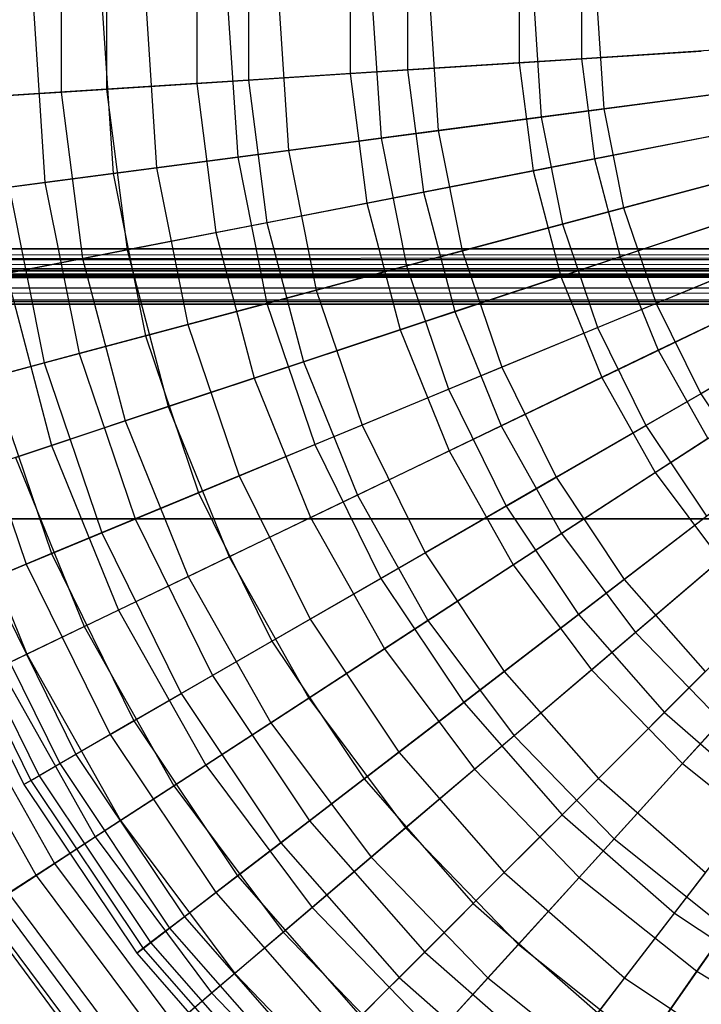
# Model space of a CAD drawing. Extents: x 0.2 to 40.1, y -6.7 to 6.7.
# Tile 259 of 516: x 22.3 to 23.3, y -4.8 to -3.4. Entities that reach past the tile are written whole.
import ezdxf

# ---------------------------------------------------------------- set-up
doc = ezdxf.new("R2010")
doc.units = 0
doc.header["$MEASUREMENT"] = 0
doc.layers.get('0').update_dxf_attribs({"color": 13, "linetype": 'CONTINUOUS'})

# ---------------------------------------------------------------- blocks, each defined once
blk = doc.blocks.new('SNOWBALL_XIV_PM3_STL')
at = {"color": 0}
for p, q in [((22.3697, -3.2866, 11.3442), (22.3697, -3.5258, 11.3442)), ((22.3697, -3.2866, 11.3442), (22.3697, -3.5258, 11.3442)), ((22.4341, -3.2908, 8.3683), (22.4341, -3.5217, 8.3683)), ((22.4341, -3.2908, 8.3683), (22.4341, -3.5217, 8.3683)), ((22.5627, -3.299, 11.5638), (22.5627, -3.5134, 11.5638)), ((22.5627, -3.299, 11.5638), (22.5627, -3.5134, 11.5638)), ((22.6364, -3.3038, 8.1573), (22.6364, -3.5087, 8.1573)), ((22.6364, -3.3038, 8.1573), (22.6364, -3.5087, 8.1573)), ((22.7812, -3.3131, 11.7578), (22.7812, -3.4994, 11.7578)), ((22.7812, -3.3131, 11.7578), (22.7812, -3.4994, 11.7578)), ((22.8631, -3.3183, 7.973), (22.8631, -3.4941, 7.973)), ((22.8631, -3.3183, 7.973), (22.8631, -3.4941, 7.973)), ((23.022, -3.3285, 11.9232), (23.022, -3.4839, 11.9232)), ((23.022, -3.3285, 11.9232), (23.022, -3.4839, 11.9232)), ((23.1108, -3.3342, 7.8182), (23.1108, -3.4782, 7.8182)), ((23.1108, -3.3342, 7.8182), (23.1108, -3.4782, 7.8182)), ((22.3304, -3.4062, 8.733), (22.3466, -3.6545, 8.733)), ((22.3304, -3.4062, 8.733), (22.3466, -3.6545, 8.733)), ((22.4282, -3.4062, 11.209), (22.4436, -3.6417, 11.209)), ((22.4282, -3.4062, 11.209), (22.4436, -3.6417, 11.209)), ((22.4908, -3.4062, 8.4912), (22.5057, -3.6335, 8.4912)), ((22.4908, -3.4062, 8.4912), (22.5057, -3.6335, 8.4912)), ((22.6072, -3.4062, 11.4374), (22.6211, -3.6183, 11.4374)), ((22.6072, -3.4062, 11.4374), (22.6211, -3.6183, 11.4374)), ((22.6801, -3.4062, 8.2712), (22.6933, -3.6088, 8.2712)), ((22.6801, -3.4062, 8.2712), (22.6933, -3.6088, 8.2712)), ((22.8132, -3.4062, 11.6417), (22.8254, -3.5914, 11.6417)), ((22.8132, -3.4062, 11.6417), (22.8254, -3.5914, 11.6417)), ((22.8953, -3.4062, 8.0766), (22.9067, -3.5807, 8.0766)), ((22.8953, -3.4062, 8.0766), (22.9067, -3.5807, 8.0766)), ((23.0432, -3.4062, 11.8188), (23.0533, -3.5614, 11.8188)), ((23.0432, -3.4062, 11.8188), (23.0533, -3.5614, 11.8188)), ((23.1332, -3.4062, 7.9103), (23.1426, -3.5497, 7.9103)), ((23.1332, -3.4062, 7.9103), (23.1426, -3.5497, 7.9103)), ((23.3758, -3.4612, 7.6952), (23.1108, -3.4782, 7.8182)), ((23.3758, -3.4612, 7.6952), (23.1108, -3.4782, 7.8182)), ((23.1108, -3.4782, 7.8182), (22.8631, -3.4941, 7.973)), ((23.1108, -3.4782, 7.8182), (22.8631, -3.4941, 7.973)), ((23.022, -3.4839, 11.9232), (23.2813, -3.4673, 12.0576)), ((23.022, -3.4839, 11.9232), (23.2813, -3.4673, 12.0576)), ((23.1108, -3.4782, 7.8182), (23.1292, -3.621, 7.8182)), ((23.1108, -3.4782, 7.8182), (23.1292, -3.621, 7.8182)), ((22.7812, -3.4994, 11.7578), (23.022, -3.4839, 11.9232)), ((22.7812, -3.4994, 11.7578), (23.022, -3.4839, 11.9232)), ((23.022, -3.4839, 11.9232), (23.0419, -3.638, 11.9232)), ((23.022, -3.4839, 11.9232), (23.0419, -3.638, 11.9232)), ((22.5627, -3.5134, 11.5638), (22.7812, -3.4994, 11.7578)), ((22.5627, -3.5134, 11.5638), (22.7812, -3.4994, 11.7578)), ((22.8631, -3.4941, 7.973), (22.6364, -3.5087, 8.1573)), ((22.8631, -3.4941, 7.973), (22.6364, -3.5087, 8.1573)), ((22.7812, -3.4994, 11.7578), (22.805, -3.6841, 11.7578)), ((22.7812, -3.4994, 11.7578), (22.805, -3.6841, 11.7578)), ((22.8631, -3.4941, 7.973), (22.8856, -3.6685, 7.973)), ((22.8631, -3.4941, 7.973), (22.8856, -3.6685, 7.973)), ((22.3697, -3.5258, 11.3442), (22.5627, -3.5134, 11.5638)), ((22.3697, -3.5258, 11.3442), (22.5627, -3.5134, 11.5638)), ((22.6364, -3.5087, 8.1573), (22.4341, -3.5217, 8.3683)), ((22.6364, -3.5087, 8.1573), (22.4341, -3.5217, 8.3683)), ((22.5627, -3.5134, 11.5638), (22.5901, -3.726, 11.5638)), ((22.5627, -3.5134, 11.5638), (22.5901, -3.726, 11.5638)), ((22.6364, -3.5087, 8.1573), (22.6626, -3.7119, 8.1573)), ((22.6364, -3.5087, 8.1573), (22.6626, -3.7119, 8.1573)), ((23.3971, -3.5162, 7.775), (23.1426, -3.5497, 7.9103)), ((23.3971, -3.5162, 7.775), (23.1426, -3.5497, 7.9103)), ((22.2054, -3.5363, 11.1024), (22.3697, -3.5258, 11.3442)), ((22.2054, -3.5363, 11.1024), (22.3697, -3.5258, 11.3442)), ((22.4341, -3.5217, 8.3683), (22.2595, -3.5329, 8.6028)), ((22.4341, -3.5217, 8.3683), (22.2595, -3.5329, 8.6028)), ((22.3697, -3.5258, 11.3442), (22.4003, -3.763, 11.3442)), ((22.3697, -3.5258, 11.3442), (22.4003, -3.763, 11.3442)), ((22.4341, -3.5217, 8.3683), (22.4637, -3.7506, 8.3683)), ((22.4341, -3.5217, 8.3683), (22.4637, -3.7506, 8.3683)), ((23.0533, -3.5614, 11.8188), (23.3014, -3.5288, 11.9658)), ((23.0533, -3.5614, 11.8188), (23.3014, -3.5288, 11.9658)), ((22.8254, -3.5914, 11.6417), (23.0533, -3.5614, 11.8188)), ((22.8254, -3.5914, 11.6417), (23.0533, -3.5614, 11.8188)), ((23.1426, -3.5497, 7.9103), (22.9067, -3.5807, 8.0766)), ((23.1426, -3.5497, 7.9103), (22.9067, -3.5807, 8.0766)), ((23.0533, -3.5614, 11.8188), (23.0837, -3.7139, 11.8188)), ((23.0533, -3.5614, 11.8188), (23.0837, -3.7139, 11.8188)), ((23.1426, -3.5497, 7.9103), (23.1706, -3.6907, 7.9103)), ((23.1426, -3.5497, 7.9103), (23.1706, -3.6907, 7.9103)), ((23.3898, -3.5703, 7.6952), (23.1292, -3.621, 7.8182)), ((23.3898, -3.5703, 7.6952), (23.1292, -3.621, 7.8182)), ((22.9067, -3.5807, 8.0766), (22.6933, -3.6088, 8.2712)), ((22.9067, -3.5807, 8.0766), (22.6933, -3.6088, 8.2712)), ((22.9067, -3.5807, 8.0766), (22.9409, -3.7522, 8.0766)), ((22.9067, -3.5807, 8.0766), (22.9409, -3.7522, 8.0766)), ((23.0419, -3.638, 11.9232), (23.2969, -3.5883, 12.0576)), ((23.0419, -3.638, 11.9232), (23.2969, -3.5883, 12.0576)), ((22.6211, -3.6183, 11.4374), (22.8254, -3.5914, 11.6417)), ((22.6211, -3.6183, 11.4374), (22.8254, -3.5914, 11.6417)), ((22.8254, -3.5914, 11.6417), (22.8616, -3.7735, 11.6417)), ((22.8254, -3.5914, 11.6417), (22.8616, -3.7735, 11.6417)), ((22.4436, -3.6417, 11.209), (22.6211, -3.6183, 11.4374)), ((22.4436, -3.6417, 11.209), (22.6211, -3.6183, 11.4374)), ((22.6933, -3.6088, 8.2712), (22.5057, -3.6335, 8.4912)), ((22.6933, -3.6088, 8.2712), (22.5057, -3.6335, 8.4912)), ((22.6211, -3.6183, 11.4374), (22.6625, -3.8268, 11.4374)), ((22.6211, -3.6183, 11.4374), (22.6625, -3.8268, 11.4374)), ((22.6933, -3.6088, 8.2712), (22.7329, -3.8079, 8.2712)), ((22.6933, -3.6088, 8.2712), (22.7329, -3.8079, 8.2712)), ((23.1292, -3.621, 7.8182), (22.8856, -3.6685, 7.973)), ((23.1292, -3.621, 7.8182), (22.8856, -3.6685, 7.973)), ((23.1292, -3.621, 7.8182), (23.1658, -3.7603, 7.8182)), ((23.1292, -3.621, 7.8182), (23.1658, -3.7603, 7.8182)), ((23.4186, -3.6242, 7.775), (23.1706, -3.6907, 7.9103)), ((23.4186, -3.6242, 7.775), (23.1706, -3.6907, 7.9103)), ((22.2958, -3.6611, 10.96), (22.4436, -3.6417, 11.209)), ((22.2958, -3.6611, 10.96), (22.4436, -3.6417, 11.209)), ((22.5057, -3.6335, 8.4912), (22.3466, -3.6545, 8.733)), ((22.5057, -3.6335, 8.4912), (22.3466, -3.6545, 8.733)), ((22.4436, -3.6417, 11.209), (22.4896, -3.8731, 11.209)), ((22.4436, -3.6417, 11.209), (22.4896, -3.8731, 11.209)), ((22.5057, -3.6335, 8.4912), (22.5501, -3.8569, 8.4912)), ((22.5057, -3.6335, 8.4912), (22.5501, -3.8569, 8.4912)), ((22.805, -3.6841, 11.7578), (23.0419, -3.638, 11.9232)), ((22.805, -3.6841, 11.7578), (23.0419, -3.638, 11.9232)), ((23.0419, -3.638, 11.9232), (23.0813, -3.7883, 11.9232)), ((23.0419, -3.638, 11.9232), (23.0813, -3.7883, 11.9232)), ((22.3466, -3.6545, 8.733), (22.2187, -3.6713, 8.993)), ((22.3466, -3.6545, 8.733), (22.2187, -3.6713, 8.993)), ((22.2958, -3.6611, 10.96), (22.3456, -3.9117, 10.96)), ((22.2958, -3.6611, 10.96), (22.3456, -3.9117, 10.96)), ((22.3466, -3.6545, 8.733), (22.3952, -3.8984, 8.733)), ((22.3466, -3.6545, 8.733), (22.3952, -3.8984, 8.733)), ((23.0837, -3.7139, 11.8188), (23.3254, -3.6492, 11.9658)), ((23.0837, -3.7139, 11.8188), (23.3254, -3.6492, 11.9658)), ((22.8856, -3.6685, 7.973), (22.6626, -3.7119, 8.1573)), ((22.8856, -3.6685, 7.973), (22.6626, -3.7119, 8.1573)), ((22.8856, -3.6685, 7.973), (22.9302, -3.8385, 7.973)), ((22.8856, -3.6685, 7.973), (22.9302, -3.8385, 7.973)), ((22.5901, -3.726, 11.5638), (22.805, -3.6841, 11.7578)), ((22.5901, -3.726, 11.5638), (22.805, -3.6841, 11.7578)), ((22.805, -3.6841, 11.7578), (22.8523, -3.8644, 11.7578)), ((22.805, -3.6841, 11.7578), (22.8523, -3.8644, 11.7578)), ((23.4177, -3.6766, 7.6952), (23.1658, -3.7603, 7.8182)), ((23.4177, -3.6766, 7.6952), (23.1658, -3.7603, 7.8182)), ((23.1706, -3.6907, 7.9103), (22.9409, -3.7522, 8.0766)), ((23.1706, -3.6907, 7.9103), (22.9409, -3.7522, 8.0766)), ((23.1706, -3.6907, 7.9103), (23.2168, -3.8268, 7.9103)), ((23.1706, -3.6907, 7.9103), (23.2168, -3.8268, 7.9103)), ((22.6626, -3.7119, 8.1573), (22.4637, -3.7506, 8.3683)), ((22.6626, -3.7119, 8.1573), (22.4637, -3.7506, 8.3683)), ((22.6626, -3.7119, 8.1573), (22.7146, -3.9101, 8.1573)), ((22.6626, -3.7119, 8.1573), (22.7146, -3.9101, 8.1573)), ((22.8616, -3.7735, 11.6417), (23.0837, -3.7139, 11.8188)), ((22.8616, -3.7735, 11.6417), (23.0837, -3.7139, 11.8188)), ((23.0813, -3.7883, 11.9232), (23.3279, -3.7064, 12.0576)), ((23.0813, -3.7883, 11.9232), (23.3279, -3.7064, 12.0576)), ((23.0837, -3.7139, 11.8188), (23.1337, -3.8612, 11.8188)), ((23.0837, -3.7139, 11.8188), (23.1337, -3.8612, 11.8188)), ((22.4003, -3.763, 11.3442), (22.5901, -3.726, 11.5638)), ((22.4003, -3.763, 11.3442), (22.5901, -3.726, 11.5638)), ((22.5901, -3.726, 11.5638), (22.6444, -3.9334, 11.5638)), ((22.5901, -3.726, 11.5638), (22.6444, -3.9334, 11.5638)), ((23.454, -3.7285, 7.775), (23.2168, -3.8268, 7.9103)), ((23.454, -3.7285, 7.775), (23.2168, -3.8268, 7.9103)), ((0.8788, -3.7801, 51.6919), (39.3922, -3.749, 51.6983)), ((0.8788, -3.7801, 51.6919), (39.3922, -3.749, 51.6983)), ((0.8883, -3.749, 51.6983), (39.3922, -3.749, 51.6983)), ((39.3922, -3.749, 51.6589), (0.8883, -3.749, 51.6589)), ((0.8883, -3.749, 51.6983), (39.3922, -3.749, 51.6983)), ((0.8883, -3.749, 51.6589), (39.4012, -3.7638, 51.656)), ((0.8883, -3.749, 51.6589), (39.4012, -3.7638, 51.656)), ((39.3922, -3.749, 51.6589), (0.8883, -3.749, 51.6589)), ((22.4637, -3.7506, 8.3683), (22.2919, -3.7841, 8.6028)), ((22.4637, -3.7506, 8.3683), (22.2919, -3.7841, 8.6028)), ((22.4637, -3.7506, 8.3683), (22.5222, -3.9739, 8.3683)), ((22.4637, -3.7506, 8.3683), (22.5222, -3.9739, 8.3683)), ((22.9409, -3.7522, 8.0766), (22.7329, -3.8079, 8.2712)), ((22.9409, -3.7522, 8.0766), (22.7329, -3.8079, 8.2712)), ((22.9409, -3.7522, 8.0766), (22.9971, -3.9178, 8.0766)), ((22.9409, -3.7522, 8.0766), (22.9971, -3.9178, 8.0766)), ((0.8788, -3.7646, 51.6557), (39.4012, -3.7638, 51.656)), ((0.8788, -3.7646, 51.6557), (39.4012, -3.7638, 51.656)), ((39.4105, -3.7769, 51.6474), (0.8788, -3.7646, 51.6557)), ((39.4105, -3.7769, 51.6474), (0.8788, -3.7646, 51.6557)), ((22.2387, -3.7944, 11.1024), (22.4003, -3.763, 11.3442)), ((22.2387, -3.7944, 11.1024), (22.4003, -3.763, 11.3442)), ((22.4003, -3.763, 11.3442), (22.461, -3.9943, 11.3442)), ((22.4003, -3.763, 11.3442), (22.461, -3.9943, 11.3442)), ((22.6625, -3.8268, 11.4374), (22.8616, -3.7735, 11.6417)), ((22.6625, -3.8268, 11.4374), (22.8616, -3.7735, 11.6417)), ((22.8616, -3.7735, 11.6417), (22.9212, -3.9492, 11.6417)), ((22.8616, -3.7735, 11.6417), (22.9212, -3.9492, 11.6417)), ((23.1658, -3.7603, 7.8182), (22.9302, -3.8385, 7.973)), ((23.1658, -3.7603, 7.8182), (22.9302, -3.8385, 7.973)), ((23.1337, -3.8612, 11.8188), (23.3648, -3.7655, 11.9658)), ((23.1337, -3.8612, 11.8188), (23.3648, -3.7655, 11.9658)), ((23.1658, -3.7603, 7.8182), (23.2198, -3.8937, 7.8182)), ((23.1658, -3.7603, 7.8182), (23.2198, -3.8937, 7.8182)), ((0.8607, -3.7855, 51.6344), (39.4105, -3.7769, 51.6474)), ((0.8607, -3.7855, 51.6344), (39.4105, -3.7769, 51.6474)), ((39.4193, -3.7852, 51.6351), (0.8607, -3.7855, 51.6344)), ((39.4193, -3.7852, 51.6351), (0.8607, -3.7855, 51.6344)), ((39.4206, -3.786, 51.6332), (0.8607, -3.7855, 51.6344)), ((39.4206, -3.786, 51.6332), (0.8607, -3.7855, 51.6344)), ((39.4288, -3.7884, 51.6196), (0.8607, -3.7855, 51.6344)), ((39.4288, -3.7884, 51.6196), (0.8607, -3.7855, 51.6344)), ((0.87, -3.7769, 51.6474), (39.4105, -3.7769, 51.6474)), ((0.87, -3.7769, 51.6474), (39.4105, -3.7769, 51.6474)), ((0.87, -3.8047, 51.6752), (39.4012, -3.7787, 51.6925)), ((0.87, -3.8047, 51.6752), (39.4012, -3.7787, 51.6925)), ((0.8788, -3.7801, 51.6919), (39.4012, -3.7787, 51.6925)), ((0.8788, -3.7801, 51.6919), (39.4012, -3.7787, 51.6925)), ((22.2919, -3.7841, 8.6028), (22.3561, -4.0291, 8.6028)), ((22.2919, -3.7841, 8.6028), (22.3561, -4.0291, 8.6028)), ((23.459, -3.7786, 7.6952), (23.2198, -3.8937, 7.8182)), ((23.459, -3.7786, 7.6952), (23.2198, -3.8937, 7.8182)), ((39.4288, -3.7884, 51.6196), (0.8517, -3.7884, 51.6196)), ((0.8517, -3.7884, 50.9109), (39.4288, -3.7884, 50.9109)), ((39.4288, -3.7884, 51.6196), (0.8517, -3.7884, 51.6196)), ((0.8517, -3.7884, 50.9109), (39.4288, -3.7884, 50.9109)), ((22.8523, -3.8644, 11.7578), (23.0813, -3.7883, 11.9232)), ((22.8523, -3.8644, 11.7578), (23.0813, -3.7883, 11.9232)), ((23.0813, -3.7883, 11.9232), (23.1396, -3.9324, 11.9232)), ((23.0813, -3.7883, 11.9232), (23.1396, -3.9324, 11.9232)), ((0.8607, -3.822, 51.6492), (39.4105, -3.8047, 51.6752)), ((0.8607, -3.822, 51.6492), (39.4105, -3.8047, 51.6752)), ((0.87, -3.8047, 51.6752), (39.4105, -3.8047, 51.6752)), ((0.87, -3.8047, 51.6752), (39.4105, -3.8047, 51.6752)), ((22.7329, -3.8079, 8.2712), (22.5501, -3.8569, 8.4912)), ((22.7329, -3.8079, 8.2712), (22.5501, -3.8569, 8.4912)), ((22.7329, -3.8079, 8.2712), (22.7982, -4.0002, 8.2712)), ((22.7329, -3.8079, 8.2712), (22.7982, -4.0002, 8.2712)), ((0.8517, -3.8278, 51.6196), (39.4193, -3.8214, 51.6507)), ((0.8517, -3.8278, 51.6196), (39.4193, -3.8214, 51.6507)), ((0.8517, -3.8278, 51.6196), (39.4288, -3.8278, 51.6196)), ((39.4288, -3.8278, 50.9109), (0.8517, -3.8278, 50.9109)), ((39.4288, -3.8278, 50.9109), (0.8517, -3.8278, 50.9109)), ((0.8517, -3.8278, 51.6196), (39.4288, -3.8278, 51.6196)), ((0.8607, -3.822, 51.6492), (39.4193, -3.8214, 51.6507)), ((0.8607, -3.822, 51.6492), (39.4193, -3.8214, 51.6507)), ((22.4896, -3.8731, 11.209), (22.6625, -3.8268, 11.4374)), ((22.4896, -3.8731, 11.209), (22.6625, -3.8268, 11.4374)), ((22.6625, -3.8268, 11.4374), (22.7308, -4.0281, 11.4374)), ((22.6625, -3.8268, 11.4374), (22.7308, -4.0281, 11.4374)), ((23.2168, -3.8268, 7.9103), (22.9971, -3.9178, 8.0766)), ((23.2168, -3.8268, 7.9103), (22.9971, -3.9178, 8.0766)), ((23.1396, -3.9324, 11.9232), (23.3737, -3.8196, 12.0576)), ((23.1396, -3.9324, 11.9232), (23.3737, -3.8196, 12.0576)), ((23.2168, -3.8268, 7.9103), (23.2804, -3.9557, 7.9103)), ((23.2168, -3.8268, 7.9103), (23.2804, -3.9557, 7.9103)), ((23.5027, -3.8274, 7.775), (23.2804, -3.9557, 7.9103)), ((23.5027, -3.8274, 7.775), (23.2804, -3.9557, 7.9103)), ((22.9302, -3.8385, 7.973), (22.7146, -3.9101, 8.1573)), ((22.9302, -3.8385, 7.973), (22.7146, -3.9101, 8.1573)), ((22.9302, -3.8385, 7.973), (22.9961, -4.0014, 7.973)), ((22.9302, -3.8385, 7.973), (22.9961, -4.0014, 7.973)), ((22.5501, -3.8569, 8.4912), (22.3952, -3.8984, 8.733)), ((22.5501, -3.8569, 8.4912), (22.3952, -3.8984, 8.733)), ((22.5501, -3.8569, 8.4912), (22.6233, -4.0726, 8.4912)), ((22.5501, -3.8569, 8.4912), (22.6233, -4.0726, 8.4912)), ((22.6444, -3.9334, 11.5638), (22.8523, -3.8644, 11.7578)), ((22.6444, -3.9334, 11.5638), (22.8523, -3.8644, 11.7578)), ((22.8523, -3.8644, 11.7578), (22.9222, -4.0371, 11.7578)), ((22.8523, -3.8644, 11.7578), (22.9222, -4.0371, 11.7578)), ((22.9212, -3.9492, 11.6417), (23.1337, -3.8612, 11.8188)), ((22.9212, -3.9492, 11.6417), (23.1337, -3.8612, 11.8188)), ((23.1337, -3.8612, 11.8188), (23.2024, -4.0007, 11.8188)), ((23.1337, -3.8612, 11.8188), (23.2024, -4.0007, 11.8188)), ((22.3456, -3.9117, 10.96), (22.4896, -3.8731, 11.209)), ((22.3456, -3.9117, 10.96), (22.4896, -3.8731, 11.209)), ((22.4896, -3.8731, 11.209), (22.5655, -4.0966, 11.209)), ((22.4896, -3.8731, 11.209), (22.5655, -4.0966, 11.209)), ((23.2024, -4.0007, 11.8188), (23.4191, -3.8756, 11.9658)), ((23.2024, -4.0007, 11.8188), (23.4191, -3.8756, 11.9658)), ((22.3952, -3.8984, 8.733), (22.2706, -3.9318, 8.993)), ((22.3952, -3.8984, 8.733), (22.2706, -3.9318, 8.993)), ((22.3952, -3.8984, 8.733), (22.4751, -4.134, 8.733)), ((22.3952, -3.8984, 8.733), (22.4751, -4.134, 8.733)), ((23.2198, -3.8937, 7.8182), (22.9961, -4.0014, 7.973)), ((23.2198, -3.8937, 7.8182), (22.9961, -4.0014, 7.973)), ((23.2198, -3.8937, 7.8182), (23.2905, -4.0192, 7.8182)), ((23.2198, -3.8937, 7.8182), (23.2905, -4.0192, 7.8182)), ((22.2327, -3.942, 10.6943), (22.3456, -3.9117, 10.96)), ((22.2327, -3.942, 10.6943), (22.3456, -3.9117, 10.96)), ((22.3456, -3.9117, 10.96), (22.4278, -4.1536, 10.96)), ((22.3456, -3.9117, 10.96), (22.4278, -4.1536, 10.96)), ((22.7146, -3.9101, 8.1573), (22.5222, -3.9739, 8.3683)), ((22.7146, -3.9101, 8.1573), (22.5222, -3.9739, 8.3683)), ((22.7146, -3.9101, 8.1573), (22.7915, -4.1, 8.1573)), ((22.7146, -3.9101, 8.1573), (22.7915, -4.1, 8.1573)), ((22.9971, -3.9178, 8.0766), (22.7982, -4.0002, 8.2712)), ((22.9971, -3.9178, 8.0766), (22.7982, -4.0002, 8.2712)), ((22.9971, -3.9178, 8.0766), (23.0744, -4.0746, 8.0766)), ((22.9971, -3.9178, 8.0766), (23.0744, -4.0746, 8.0766)), ((23.2158, -4.0678, 11.9232), (23.4336, -3.926, 12.0576)), ((23.2158, -4.0678, 11.9232), (23.4336, -3.926, 12.0576)), ((22.2706, -3.9318, 8.993), (22.356, -4.1834, 8.993)), ((22.2706, -3.9318, 8.993), (22.356, -4.1834, 8.993)), ((22.461, -3.9943, 11.3442), (22.6444, -3.9334, 11.5638)), ((22.461, -3.9943, 11.3442), (22.6444, -3.9334, 11.5638)), ((22.6444, -3.9334, 11.5638), (22.7249, -4.1321, 11.5638)), ((22.6444, -3.9334, 11.5638), (22.7249, -4.1321, 11.5638)), ((22.9222, -4.0371, 11.7578), (23.1396, -3.9324, 11.9232)), ((22.9222, -4.0371, 11.7578), (23.1396, -3.9324, 11.9232)), ((23.1396, -3.9324, 11.9232), (23.2158, -4.0678, 11.9232)), ((23.1396, -3.9324, 11.9232), (23.2158, -4.0678, 11.9232)), ((22.2327, -3.942, 10.6943), (22.3198, -4.1983, 10.6943)), ((22.2327, -3.942, 10.6943), (22.3198, -4.1983, 10.6943)), ((22.7308, -4.0281, 11.4374), (22.9212, -3.9492, 11.6417)), ((22.7308, -4.0281, 11.4374), (22.9212, -3.9492, 11.6417)), ((22.9212, -3.9492, 11.6417), (23.0033, -4.1157, 11.6417)), ((22.9212, -3.9492, 11.6417), (23.0033, -4.1157, 11.6417)), ((23.2804, -3.9557, 7.9103), (23.0744, -4.0746, 8.0766)), ((23.2804, -3.9557, 7.9103), (23.0744, -4.0746, 8.0766)), ((23.2804, -3.9557, 7.9103), (23.3603, -4.0752, 7.9103)), ((23.2804, -3.9557, 7.9103), (23.3603, -4.0752, 7.9103)), ((22.5222, -3.9739, 8.3683), (22.3561, -4.0291, 8.6028)), ((22.5222, -3.9739, 8.3683), (22.3561, -4.0291, 8.6028)), ((22.5222, -3.9739, 8.3683), (22.6089, -4.1879, 8.3683)), ((22.5222, -3.9739, 8.3683), (22.6089, -4.1879, 8.3683)), ((22.3047, -4.0462, 11.1024), (22.461, -3.9943, 11.3442)), ((22.3047, -4.0462, 11.1024), (22.461, -3.9943, 11.3442)), ((22.461, -3.9943, 11.3442), (22.5507, -4.2159, 11.3442)), ((22.461, -3.9943, 11.3442), (22.5507, -4.2159, 11.3442)), ((22.7982, -4.0002, 8.2712), (22.6233, -4.0726, 8.4912)), ((22.7982, -4.0002, 8.2712), (22.6233, -4.0726, 8.4912)), ((22.9961, -4.0014, 7.973), (22.7915, -4.1, 8.1573)), ((22.9961, -4.0014, 7.973), (22.7915, -4.1, 8.1573)), ((22.7982, -4.0002, 8.2712), (22.888, -4.1823, 8.2712)), ((22.7982, -4.0002, 8.2712), (22.888, -4.1823, 8.2712)), ((22.9961, -4.0014, 7.973), (23.0824, -4.1546, 7.973)), ((22.9961, -4.0014, 7.973), (23.0824, -4.1546, 7.973)), ((23.0033, -4.1157, 11.6417), (23.2024, -4.0007, 11.8188)), ((23.0033, -4.1157, 11.6417), (23.2024, -4.0007, 11.8188)), ((23.2024, -4.0007, 11.8188), (23.2889, -4.13, 11.8188)), ((23.2024, -4.0007, 11.8188), (23.2889, -4.13, 11.8188)), ((23.2905, -4.0192, 7.8182), (23.0824, -4.1546, 7.973)), ((23.2905, -4.0192, 7.8182), (23.0824, -4.1546, 7.973)), ((22.3561, -4.0291, 8.6028), (22.2188, -4.0747, 8.857)), ((22.3561, -4.0291, 8.6028), (22.2188, -4.0747, 8.857)), ((22.3561, -4.0291, 8.6028), (22.4512, -4.2639, 8.6028)), ((22.3561, -4.0291, 8.6028), (22.4512, -4.2639, 8.6028)), ((22.5655, -4.0966, 11.209), (22.7308, -4.0281, 11.4374)), ((22.5655, -4.0966, 11.209), (22.7308, -4.0281, 11.4374)), ((22.7249, -4.1321, 11.5638), (22.9222, -4.0371, 11.7578)), ((22.7249, -4.1321, 11.5638), (22.9222, -4.0371, 11.7578)), ((22.7308, -4.0281, 11.4374), (22.8249, -4.2187, 11.4374)), ((22.7308, -4.0281, 11.4374), (22.8249, -4.2187, 11.4374)), ((22.9222, -4.0371, 11.7578), (23.0136, -4.1994, 11.7578)), ((22.9222, -4.0371, 11.7578), (23.0136, -4.1994, 11.7578)), ((22.3047, -4.0462, 11.1024), (22.4023, -4.2874, 11.1024)), ((22.3047, -4.0462, 11.1024), (22.4023, -4.2874, 11.1024)), ((23.0136, -4.1994, 11.7578), (23.2158, -4.0678, 11.9232)), ((23.0136, -4.1994, 11.7578), (23.2158, -4.0678, 11.9232)), ((23.2158, -4.0678, 11.9232), (23.3088, -4.1923, 11.9232)), ((23.2158, -4.0678, 11.9232), (23.3088, -4.1923, 11.9232)), ((22.2188, -4.0747, 8.857), (22.3208, -4.3267, 8.857)), ((22.2188, -4.0747, 8.857), (22.3208, -4.3267, 8.857)), ((22.6233, -4.0726, 8.4912), (22.4751, -4.134, 8.733)), ((22.6233, -4.0726, 8.4912), (22.4751, -4.134, 8.733)), ((22.6233, -4.0726, 8.4912), (22.7241, -4.2769, 8.4912)), ((22.6233, -4.0726, 8.4912), (22.7241, -4.2769, 8.4912)), ((23.0744, -4.0746, 8.0766), (22.888, -4.1823, 8.2712)), ((23.0744, -4.0746, 8.0766), (22.888, -4.1823, 8.2712)), ((23.0744, -4.0746, 8.0766), (23.1716, -4.22, 8.0766)), ((23.0744, -4.0746, 8.0766), (23.1716, -4.22, 8.0766)), ((23.3603, -4.0752, 7.9103), (23.1716, -4.22, 8.0766)), ((23.3603, -4.0752, 7.9103), (23.1716, -4.22, 8.0766)), ((22.4278, -4.1536, 10.96), (22.5655, -4.0966, 11.209)), ((22.4278, -4.1536, 10.96), (22.5655, -4.0966, 11.209)), ((22.5655, -4.0966, 11.209), (22.6699, -4.3082, 11.209)), ((22.5655, -4.0966, 11.209), (22.6699, -4.3082, 11.209)), ((22.7915, -4.1, 8.1573), (22.6089, -4.1879, 8.3683)), ((22.7915, -4.1, 8.1573), (22.6089, -4.1879, 8.3683)), ((22.7915, -4.1, 8.1573), (22.892, -4.2785, 8.1573)), ((22.7915, -4.1, 8.1573), (22.892, -4.2785, 8.1573)), ((22.8249, -4.2187, 11.4374), (23.0033, -4.1157, 11.6417)), ((22.8249, -4.2187, 11.4374), (23.0033, -4.1157, 11.6417)), ((23.0033, -4.1157, 11.6417), (23.1064, -4.27, 11.6417)), ((23.0033, -4.1157, 11.6417), (23.1064, -4.27, 11.6417)), ((0.8489, -4.1339, 50.8714), (39.4316, -4.1339, 50.8714)), ((39.4316, -4.1339, 50.9108), (0.8489, -4.1339, 50.9108)), ((0.8489, -4.1339, 50.8714), (39.4316, -4.1339, 50.8714)), ((39.4316, -4.1339, 50.9108), (0.8489, -4.1339, 50.9108)), ((22.4751, -4.134, 8.733), (22.356, -4.1834, 8.993)), ((22.4751, -4.134, 8.733), (22.356, -4.1834, 8.993)), ((22.4751, -4.134, 8.733), (22.5852, -4.3571, 8.733)), ((22.4751, -4.134, 8.733), (22.5852, -4.3571, 8.733)), ((22.5507, -4.2159, 11.3442), (22.7249, -4.1321, 11.5638)), ((22.5507, -4.2159, 11.3442), (22.7249, -4.1321, 11.5638)), ((22.7249, -4.1321, 11.5638), (22.8301, -4.3188, 11.5638)), ((22.7249, -4.1321, 11.5638), (22.8301, -4.3188, 11.5638)), ((23.1064, -4.27, 11.6417), (23.2889, -4.13, 11.8188)), ((23.1064, -4.27, 11.6417), (23.2889, -4.13, 11.8188)), ((23.3766, -4.1346, 7.8182), (23.1876, -4.2955, 7.973)), ((23.3766, -4.1346, 7.8182), (23.1876, -4.2955, 7.973)), ((22.3198, -4.1983, 10.6943), (22.4278, -4.1536, 10.96)), ((22.3198, -4.1983, 10.6943), (22.4278, -4.1536, 10.96)), ((22.4278, -4.1536, 10.96), (22.5407, -4.3827, 10.96)), ((22.4278, -4.1536, 10.96), (22.5407, -4.3827, 10.96)), ((23.0824, -4.1546, 7.973), (22.892, -4.2785, 8.1573)), ((23.0824, -4.1546, 7.973), (22.892, -4.2785, 8.1573)), ((23.0824, -4.1546, 7.973), (23.1876, -4.2955, 7.973)), ((23.0824, -4.1546, 7.973), (23.1876, -4.2955, 7.973)), ((22.356, -4.1834, 8.993), (22.2677, -4.2199, 9.267)), ((22.356, -4.1834, 8.993), (22.2677, -4.2199, 9.267)), ((22.356, -4.1834, 8.993), (22.4734, -4.4216, 8.993)), ((22.356, -4.1834, 8.993), (22.4734, -4.4216, 8.993)), ((22.6089, -4.1879, 8.3683), (22.4512, -4.2639, 8.6028)), ((22.6089, -4.1879, 8.3683), (22.4512, -4.2639, 8.6028)), ((22.6089, -4.1879, 8.3683), (22.7222, -4.3891, 8.3683)), ((22.6089, -4.1879, 8.3683), (22.7222, -4.3891, 8.3683)), ((22.888, -4.1823, 8.2712), (22.7241, -4.2769, 8.4912)), ((22.888, -4.1823, 8.2712), (22.7241, -4.2769, 8.4912)), ((22.888, -4.1823, 8.2712), (23.0008, -4.3511, 8.2712)), ((22.888, -4.1823, 8.2712), (23.0008, -4.3511, 8.2712)), ((23.125, -4.3487, 11.7578), (23.3088, -4.1923, 11.9232)), ((23.125, -4.3487, 11.7578), (23.3088, -4.1923, 11.9232)), ((22.2432, -4.2301, 10.4162), (22.3198, -4.1983, 10.6943)), ((22.2432, -4.2301, 10.4162), (22.3198, -4.1983, 10.6943)), ((22.3198, -4.1983, 10.6943), (22.4395, -4.4412, 10.6943)), ((22.3198, -4.1983, 10.6943), (22.4395, -4.4412, 10.6943)), ((22.8301, -4.3188, 11.5638), (23.0136, -4.1994, 11.7578)), ((22.8301, -4.3188, 11.5638), (23.0136, -4.1994, 11.7578)), ((23.0136, -4.1994, 11.7578), (23.125, -4.3487, 11.7578)), ((23.0136, -4.1994, 11.7578), (23.125, -4.3487, 11.7578)), ((22.2677, -4.2199, 9.267), (22.3907, -4.4694, 9.267)), ((22.2677, -4.2199, 9.267), (22.3907, -4.4694, 9.267)), ((22.4023, -4.2874, 11.1024), (22.5507, -4.2159, 11.3442)), ((22.4023, -4.2874, 11.1024), (22.5507, -4.2159, 11.3442)), ((22.5507, -4.2159, 11.3442), (22.6681, -4.4243, 11.3442)), ((22.5507, -4.2159, 11.3442), (22.6681, -4.4243, 11.3442)), ((22.6699, -4.3082, 11.209), (22.8249, -4.2187, 11.4374)), ((22.6699, -4.3082, 11.209), (22.8249, -4.2187, 11.4374)), ((22.8249, -4.2187, 11.4374), (22.9429, -4.3954, 11.4374)), ((22.8249, -4.2187, 11.4374), (22.9429, -4.3954, 11.4374)), ((23.1716, -4.22, 8.0766), (23.0008, -4.3511, 8.2712)), ((23.1716, -4.22, 8.0766), (23.0008, -4.3511, 8.2712)), ((23.1716, -4.22, 8.0766), (23.2869, -4.3515, 8.0766)), ((23.1716, -4.22, 8.0766), (23.2869, -4.3515, 8.0766)), ((22.2432, -4.2301, 10.4162), (22.3678, -4.4826, 10.4162)), ((22.2432, -4.2301, 10.4162), (22.3678, -4.4826, 10.4162)), ((22.1993, -4.2482, 10.1299), (22.3266, -4.5064, 10.1299)), ((22.1993, -4.2482, 10.1299), (22.3266, -4.5064, 10.1299)), ((22.2116, -4.2431, 9.5508), (22.3382, -4.4997, 9.5508)), ((22.2116, -4.2431, 9.5508), (22.3382, -4.4997, 9.5508)), ((23.2288, -4.4095, 11.6417), (23.3914, -4.247, 11.8188)), ((23.2288, -4.4095, 11.6417), (23.3914, -4.247, 11.8188)), ((22.1887, -4.2526, 9.84), (22.3167, -4.5121, 9.84)), ((22.1887, -4.2526, 9.84), (22.3167, -4.5121, 9.84)), ((22.4512, -4.2639, 8.6028), (22.3208, -4.3267, 8.857)), ((22.4512, -4.2639, 8.6028), (22.3208, -4.3267, 8.857)), ((22.4512, -4.2639, 8.6028), (22.5755, -4.4846, 8.6028)), ((22.4512, -4.2639, 8.6028), (22.5755, -4.4846, 8.6028)), ((22.7241, -4.2769, 8.4912), (22.5852, -4.3571, 8.733)), ((22.7241, -4.2769, 8.4912), (22.5852, -4.3571, 8.733)), ((22.7241, -4.2769, 8.4912), (22.8506, -4.4663, 8.4912)), ((22.7241, -4.2769, 8.4912), (22.8506, -4.4663, 8.4912)), ((22.9429, -4.3954, 11.4374), (23.1064, -4.27, 11.6417)), ((22.9429, -4.3954, 11.4374), (23.1064, -4.27, 11.6417)), ((23.1064, -4.27, 11.6417), (23.2288, -4.4095, 11.6417)), ((23.1064, -4.27, 11.6417), (23.2288, -4.4095, 11.6417)), ((22.282, -4.3453, 10.8421), (22.4023, -4.2874, 11.1024)), ((22.282, -4.3453, 10.8421), (22.4023, -4.2874, 11.1024)), ((22.4023, -4.2874, 11.1024), (22.53, -4.5142, 11.1024)), ((22.4023, -4.2874, 11.1024), (22.53, -4.5142, 11.1024)), ((22.892, -4.2785, 8.1573), (22.7222, -4.3891, 8.3683)), ((22.892, -4.2785, 8.1573), (22.7222, -4.3891, 8.3683)), ((22.892, -4.2785, 8.1573), (23.0146, -4.4428, 8.1573)), ((22.892, -4.2785, 8.1573), (23.0146, -4.4428, 8.1573)), ((23.1876, -4.2955, 7.973), (23.0146, -4.4428, 8.1573)), ((23.1876, -4.2955, 7.973), (23.0146, -4.4428, 8.1573)), ((23.1876, -4.2955, 7.973), (23.3098, -4.4218, 7.973)), ((23.1876, -4.2955, 7.973), (23.3098, -4.4218, 7.973)), ((23.2547, -4.4825, 11.7578), (23.4169, -4.3039, 11.9232)), ((23.2547, -4.4825, 11.7578), (23.4169, -4.3039, 11.9232)), ((22.5407, -4.3827, 10.96), (22.6699, -4.3082, 11.209)), ((22.5407, -4.3827, 10.96), (22.6699, -4.3082, 11.209)), ((22.6681, -4.4243, 11.3442), (22.8301, -4.3188, 11.5638)), ((22.6681, -4.4243, 11.3442), (22.8301, -4.3188, 11.5638)), ((22.6699, -4.3082, 11.209), (22.801, -4.5044, 11.209)), ((22.6699, -4.3082, 11.209), (22.801, -4.5044, 11.209)), ((22.8301, -4.3188, 11.5638), (22.9583, -4.4906, 11.5638)), ((22.8301, -4.3188, 11.5638), (22.9583, -4.4906, 11.5638)), ((22.3208, -4.3267, 8.857), (22.2197, -4.3753, 9.1272)), ((22.3208, -4.3267, 8.857), (22.2197, -4.3753, 9.1272)), ((22.3208, -4.3267, 8.857), (22.4542, -4.5635, 8.857)), ((22.3208, -4.3267, 8.857), (22.4542, -4.5635, 8.857)), ((22.282, -4.3453, 10.8421), (22.4181, -4.587, 10.8421)), ((22.282, -4.3453, 10.8421), (22.4181, -4.587, 10.8421)), ((22.5852, -4.3571, 8.733), (22.4734, -4.4216, 8.993)), ((22.5852, -4.3571, 8.733), (22.4734, -4.4216, 8.993)), ((22.5852, -4.3571, 8.733), (22.7234, -4.5639, 8.733)), ((22.5852, -4.3571, 8.733), (22.7234, -4.5639, 8.733)), ((23.0008, -4.3511, 8.2712), (22.8506, -4.4663, 8.4912)), ((23.0008, -4.3511, 8.2712), (22.8506, -4.4663, 8.4912)), ((22.9583, -4.4906, 11.5638), (23.125, -4.3487, 11.7578)), ((22.9583, -4.4906, 11.5638), (23.125, -4.3487, 11.7578)), ((23.0008, -4.3511, 8.2712), (23.1347, -4.5037, 8.2712)), ((23.0008, -4.3511, 8.2712), (23.1347, -4.5037, 8.2712)), ((23.125, -4.3487, 11.7578), (23.2547, -4.4825, 11.7578)), ((23.125, -4.3487, 11.7578), (23.2547, -4.4825, 11.7578)), ((23.2869, -4.3515, 8.0766), (23.1347, -4.5037, 8.2712)), ((23.2869, -4.3515, 8.0766), (23.1347, -4.5037, 8.2712)), ((22.2197, -4.3753, 9.1272), (22.3602, -4.6247, 9.1272)), ((22.2197, -4.3753, 9.1272), (22.3602, -4.6247, 9.1272)), ((22.1916, -4.3889, 10.5673), (22.334, -4.6418, 10.5673)), ((22.1916, -4.3889, 10.5673), (22.334, -4.6418, 10.5673)), ((22.4395, -4.4412, 10.6943), (22.5407, -4.3827, 10.96)), ((22.4395, -4.4412, 10.6943), (22.5407, -4.3827, 10.96)), ((22.5407, -4.3827, 10.96), (22.6827, -4.5952, 10.96)), ((22.5407, -4.3827, 10.96), (22.6827, -4.5952, 10.96)), ((22.7222, -4.3891, 8.3683), (22.5755, -4.4846, 8.6028)), ((22.7222, -4.3891, 8.3683), (22.5755, -4.4846, 8.6028)), ((22.7222, -4.3891, 8.3683), (22.8602, -4.5741, 8.3683)), ((22.7222, -4.3891, 8.3683), (22.8602, -4.5741, 8.3683)), ((22.801, -4.5044, 11.209), (22.9429, -4.3954, 11.4374)), ((22.801, -4.5044, 11.209), (22.9429, -4.3954, 11.4374)), ((22.9429, -4.3954, 11.4374), (23.0831, -4.5553, 11.4374)), ((22.9429, -4.3954, 11.4374), (23.0831, -4.5553, 11.4374)), ((23.0831, -4.5553, 11.4374), (23.2288, -4.4095, 11.6417)), ((23.0831, -4.5553, 11.4374), (23.2288, -4.4095, 11.6417)), ((23.2288, -4.4095, 11.6417), (23.3684, -4.5319, 11.6417)), ((23.2288, -4.4095, 11.6417), (23.3684, -4.5319, 11.6417)), ((22.4734, -4.4216, 8.993), (22.3907, -4.4694, 9.267)), ((22.4734, -4.4216, 8.993), (22.3907, -4.4694, 9.267)), ((22.4734, -4.4216, 8.993), (22.621, -4.6425, 8.993)), ((22.4734, -4.4216, 8.993), (22.621, -4.6425, 8.993)), ((22.53, -4.5142, 11.1024), (22.6681, -4.4243, 11.3442)), ((22.53, -4.5142, 11.1024), (22.6681, -4.4243, 11.3442)), ((22.6681, -4.4243, 11.3442), (22.8111, -4.616, 11.3442)), ((22.6681, -4.4243, 11.3442), (22.8111, -4.616, 11.3442)), ((23.3098, -4.4218, 7.973), (23.1571, -4.5899, 8.1573)), ((23.3098, -4.4218, 7.973), (23.1571, -4.5899, 8.1573)), ((22.3678, -4.4826, 10.4162), (22.4395, -4.4412, 10.6943)), ((22.3678, -4.4826, 10.4162), (22.4395, -4.4412, 10.6943)), ((22.4395, -4.4412, 10.6943), (22.5899, -4.6663, 10.6943)), ((22.4395, -4.4412, 10.6943), (22.5899, -4.6663, 10.6943)), ((23.0146, -4.4428, 8.1573), (22.8602, -4.5741, 8.3683)), ((23.0146, -4.4428, 8.1573), (22.8602, -4.5741, 8.3683)), ((23.0146, -4.4428, 8.1573), (23.1571, -4.5899, 8.1573)), ((23.0146, -4.4428, 8.1573), (23.1571, -4.5899, 8.1573)), ((22.3907, -4.4694, 9.267), (22.3382, -4.4997, 9.5508)), ((22.3907, -4.4694, 9.267), (22.3382, -4.4997, 9.5508)), ((22.3907, -4.4694, 9.267), (22.5452, -4.7006, 9.267)), ((22.3907, -4.4694, 9.267), (22.5452, -4.7006, 9.267)), ((22.8506, -4.4663, 8.4912), (22.7234, -4.5639, 8.733)), ((22.8506, -4.4663, 8.4912), (22.7234, -4.5639, 8.733)), ((22.8506, -4.4663, 8.4912), (23.0008, -4.6376, 8.4912)), ((22.8506, -4.4663, 8.4912), (23.0008, -4.6376, 8.4912)), ((22.3266, -4.5064, 10.1299), (22.3678, -4.4826, 10.4162)), ((22.3266, -4.5064, 10.1299), (22.3678, -4.4826, 10.4162)), ((22.3678, -4.4826, 10.4162), (22.5242, -4.7168, 10.4162)), ((22.3678, -4.4826, 10.4162), (22.5242, -4.7168, 10.4162)), ((22.5755, -4.4846, 8.6028), (22.4542, -4.5635, 8.857)), ((22.5755, -4.4846, 8.6028), (22.4542, -4.5635, 8.857)), ((22.5755, -4.4846, 8.6028), (22.727, -4.6876, 8.6028)), ((22.5755, -4.4846, 8.6028), (22.727, -4.6876, 8.6028)), ((23.1074, -4.6446, 11.5638), (23.2547, -4.4825, 11.7578)), ((23.1074, -4.6446, 11.5638), (23.2547, -4.4825, 11.7578)), ((23.2547, -4.4825, 11.7578), (23.4003, -4.5987, 11.7578)), ((23.2547, -4.4825, 11.7578), (23.4003, -4.5987, 11.7578)), ((22.3382, -4.4997, 9.5508), (22.3167, -4.5121, 9.84)), ((22.3382, -4.4997, 9.5508), (22.3167, -4.5121, 9.84)), ((22.3382, -4.4997, 9.5508), (22.4971, -4.7376, 9.5508)), ((22.3382, -4.4997, 9.5508), (22.4971, -4.7376, 9.5508)), ((22.8111, -4.616, 11.3442), (22.9583, -4.4906, 11.5638)), ((22.8111, -4.616, 11.3442), (22.9583, -4.4906, 11.5638)), ((22.9583, -4.4906, 11.5638), (23.1074, -4.6446, 11.5638)), ((22.9583, -4.4906, 11.5638), (23.1074, -4.6446, 11.5638)), ((22.3167, -4.5121, 9.84), (22.3266, -4.5064, 10.1299)), ((22.3167, -4.5121, 9.84), (22.3266, -4.5064, 10.1299)), ((22.3167, -4.5121, 9.84), (22.4774, -4.7527, 9.84)), ((22.3167, -4.5121, 9.84), (22.4774, -4.7527, 9.84)), ((22.3266, -4.5064, 10.1299), (22.4865, -4.7457, 10.1299)), ((22.3266, -4.5064, 10.1299), (22.4865, -4.7457, 10.1299)), ((22.4181, -4.587, 10.8421), (22.53, -4.5142, 11.1024)), ((22.4181, -4.587, 10.8421), (22.53, -4.5142, 11.1024)), ((22.53, -4.5142, 11.1024), (22.6857, -4.7227, 11.1024)), ((22.53, -4.5142, 11.1024), (22.6857, -4.7227, 11.1024)), ((22.6827, -4.5952, 10.96), (22.801, -4.5044, 11.209)), ((22.6827, -4.5952, 10.96), (22.801, -4.5044, 11.209)), ((22.801, -4.5044, 11.209), (22.9565, -4.6818, 11.209)), ((22.801, -4.5044, 11.209), (22.9565, -4.6818, 11.209)), ((23.1347, -4.5037, 8.2712), (23.0008, -4.6376, 8.4912)), ((23.1347, -4.5037, 8.2712), (23.0008, -4.6376, 8.4912)), ((23.1347, -4.5037, 8.2712), (23.2873, -4.6376, 8.2712)), ((23.1347, -4.5037, 8.2712), (23.2873, -4.6376, 8.2712)), ((23.2429, -4.6954, 11.4374), (23.3684, -4.5319, 11.6417)), ((23.2429, -4.6954, 11.4374), (23.3684, -4.5319, 11.6417)), ((22.9565, -4.6818, 11.209), (23.0831, -4.5553, 11.4374)), ((22.9565, -4.6818, 11.209), (23.0831, -4.5553, 11.4374)), ((23.0831, -4.5553, 11.4374), (23.2429, -4.6954, 11.4374)), ((23.0831, -4.5553, 11.4374), (23.2429, -4.6954, 11.4374)), ((22.4542, -4.5635, 8.857), (22.3602, -4.6247, 9.1272)), ((22.4542, -4.5635, 8.857), (22.3602, -4.6247, 9.1272)), ((22.4542, -4.5635, 8.857), (22.6168, -4.7814, 8.857)), ((22.4542, -4.5635, 8.857), (22.6168, -4.7814, 8.857)), ((22.7234, -4.5639, 8.733), (22.621, -4.6425, 8.993)), ((22.7234, -4.5639, 8.733), (22.621, -4.6425, 8.993)), ((22.7234, -4.5639, 8.733), (22.8874, -4.751, 8.733)), ((22.7234, -4.5639, 8.733), (22.8874, -4.751, 8.733)), ((22.334, -4.6418, 10.5673), (22.4181, -4.587, 10.8421)), ((22.334, -4.6418, 10.5673), (22.4181, -4.587, 10.8421)), ((22.4181, -4.587, 10.8421), (22.584, -4.8093, 10.8421)), ((22.4181, -4.587, 10.8421), (22.584, -4.8093, 10.8421)), ((22.8602, -4.5741, 8.3683), (22.727, -4.6876, 8.6028)), ((22.8602, -4.5741, 8.3683), (22.727, -4.6876, 8.6028)), ((22.8602, -4.5741, 8.3683), (23.0209, -4.74, 8.3683)), ((22.8602, -4.5741, 8.3683), (23.0209, -4.74, 8.3683)), ((22.5899, -4.6663, 10.6943), (22.6827, -4.5952, 10.96)), ((22.5899, -4.6663, 10.6943), (22.6827, -4.5952, 10.96)), ((22.6827, -4.5952, 10.96), (22.8511, -4.7872, 10.96)), ((22.6827, -4.5952, 10.96), (22.8511, -4.7872, 10.96)), ((23.1571, -4.5899, 8.1573), (23.0209, -4.74, 8.3683)), ((23.1571, -4.5899, 8.1573), (23.0209, -4.74, 8.3683)), ((23.1571, -4.5899, 8.1573), (23.3173, -4.7177, 8.1573)), ((23.1571, -4.5899, 8.1573), (23.3173, -4.7177, 8.1573)), ((23.275, -4.7783, 11.5638), (23.4003, -4.5987, 11.7578)), ((23.275, -4.7783, 11.5638), (23.4003, -4.5987, 11.7578)), ((22.3602, -4.6247, 9.1272), (22.2949, -4.6672, 9.4092)), ((22.3602, -4.6247, 9.1272), (22.2949, -4.6672, 9.4092)), ((22.3602, -4.6247, 9.1272), (22.5314, -4.8541, 9.1272)), ((22.3602, -4.6247, 9.1272), (22.5314, -4.8541, 9.1272)), ((22.6857, -4.7227, 11.1024), (22.8111, -4.616, 11.3442)), ((22.6857, -4.7227, 11.1024), (22.8111, -4.616, 11.3442)), ((22.8111, -4.616, 11.3442), (22.9775, -4.7877, 11.3442)), ((22.8111, -4.616, 11.3442), (22.9775, -4.7877, 11.3442)), ((22.279, -4.6775, 10.2822), (22.334, -4.6418, 10.5673)), ((22.279, -4.6775, 10.2822), (22.334, -4.6418, 10.5673)), ((22.334, -4.6418, 10.5673), (22.5076, -4.8743, 10.5673)), ((22.334, -4.6418, 10.5673), (22.5076, -4.8743, 10.5673)), ((22.621, -4.6425, 8.993), (22.5452, -4.7006, 9.267)), ((22.621, -4.6425, 8.993), (22.5452, -4.7006, 9.267)), ((22.621, -4.6425, 8.993), (22.7962, -4.8422, 8.993)), ((22.621, -4.6425, 8.993), (22.7962, -4.8422, 8.993)), ((23.0008, -4.6376, 8.4912), (22.8874, -4.751, 8.733)), ((23.0008, -4.6376, 8.4912), (22.8874, -4.751, 8.733)), ((23.0008, -4.6376, 8.4912), (23.1721, -4.7877, 8.4912)), ((23.0008, -4.6376, 8.4912), (23.1721, -4.7877, 8.4912)), ((23.2873, -4.6376, 8.2712), (23.1721, -4.7877, 8.4912)), ((23.2873, -4.6376, 8.2712), (23.1721, -4.7877, 8.4912)), ((22.9775, -4.7877, 11.3442), (23.1074, -4.6446, 11.5638)), ((22.9775, -4.7877, 11.3442), (23.1074, -4.6446, 11.5638)), ((23.1074, -4.6446, 11.5638), (23.275, -4.7783, 11.5638)), ((23.1074, -4.6446, 11.5638), (23.275, -4.7783, 11.5638)), ((22.2949, -4.6672, 9.4092), (22.4721, -4.9046, 9.4092)), ((22.2949, -4.6672, 9.4092), (22.4721, -4.9046, 9.4092)), ((22.5242, -4.7168, 10.4162), (22.5899, -4.6663, 10.6943)), ((22.5242, -4.7168, 10.4162), (22.5899, -4.6663, 10.6943)), ((22.5899, -4.6663, 10.6943), (22.7685, -4.8699, 10.6943)), ((22.5899, -4.6663, 10.6943), (22.7685, -4.8699, 10.6943)), ((22.279, -4.6775, 10.2822), (22.4576, -4.9169, 10.2822)), ((22.279, -4.6775, 10.2822), (22.4576, -4.9169, 10.2822)), ((22.8511, -4.7872, 10.96), (22.9565, -4.6818, 11.209)), ((22.8511, -4.7872, 10.96), (22.9565, -4.6818, 11.209)), ((22.9565, -4.6818, 11.209), (23.134, -4.8374, 11.209)), ((22.9565, -4.6818, 11.209), (23.134, -4.8374, 11.209)), ((22.254, -4.6938, 9.9912), (22.4349, -4.9362, 9.9912)), ((22.254, -4.6938, 9.9912), (22.4349, -4.9362, 9.9912)), ((22.2593, -4.6904, 9.6987), (22.4397, -4.9321, 9.6987)), ((22.2593, -4.6904, 9.6987), (22.4397, -4.9321, 9.6987)), ((22.727, -4.6876, 8.6028), (22.6168, -4.7814, 8.857)), ((22.727, -4.6876, 8.6028), (22.6168, -4.7814, 8.857)), ((22.727, -4.6876, 8.6028), (22.9032, -4.8695, 8.6028)), ((22.727, -4.6876, 8.6028), (22.9032, -4.8695, 8.6028)), ((23.134, -4.8374, 11.209), (23.2429, -4.6954, 11.4374)), ((23.134, -4.8374, 11.209), (23.2429, -4.6954, 11.4374)), ((23.2429, -4.6954, 11.4374), (23.4196, -4.8135, 11.4374)), ((23.2429, -4.6954, 11.4374), (23.4196, -4.8135, 11.4374)), ((22.5452, -4.7006, 9.267), (22.4971, -4.7376, 9.5508)), ((22.5452, -4.7006, 9.267), (22.4971, -4.7376, 9.5508)), ((22.5452, -4.7006, 9.267), (22.7286, -4.9098, 9.267)), ((22.5452, -4.7006, 9.267), (22.7286, -4.9098, 9.267)), ((22.4865, -4.7457, 10.1299), (22.5242, -4.7168, 10.4162)), ((22.4865, -4.7457, 10.1299), (22.5242, -4.7168, 10.4162)), ((22.5242, -4.7168, 10.4162), (22.7099, -4.9285, 10.4162)), ((22.5242, -4.7168, 10.4162), (22.7099, -4.9285, 10.4162)), ((22.584, -4.8093, 10.8421), (22.6857, -4.7227, 11.1024)), ((22.584, -4.8093, 10.8421), (22.6857, -4.7227, 11.1024)), ((22.6857, -4.7227, 11.1024), (22.8667, -4.9097, 11.1024)), ((22.6857, -4.7227, 11.1024), (22.8667, -4.9097, 11.1024)), ((23.3173, -4.7177, 8.1573), (23.2014, -4.8839, 8.3683)), ((23.3173, -4.7177, 8.1573), (23.2014, -4.8839, 8.3683)), ((22.4971, -4.7376, 9.5508), (22.4774, -4.7527, 9.84)), ((22.4971, -4.7376, 9.5508), (22.4774, -4.7527, 9.84)), ((22.4971, -4.7376, 9.5508), (22.6857, -4.9526, 9.5508)), ((22.4971, -4.7376, 9.5508), (22.6857, -4.9526, 9.5508)), ((23.0209, -4.74, 8.3683), (22.9032, -4.8695, 8.6028)), ((23.0209, -4.74, 8.3683), (22.9032, -4.8695, 8.6028)), ((23.0209, -4.74, 8.3683), (23.2014, -4.8839, 8.3683)), ((23.0209, -4.74, 8.3683), (23.2014, -4.8839, 8.3683)), ((22.4774, -4.7527, 9.84), (22.4865, -4.7457, 10.1299)), ((22.4774, -4.7527, 9.84), (22.4865, -4.7457, 10.1299)), ((22.4774, -4.7527, 9.84), (22.6682, -4.9702, 9.84)), ((22.4774, -4.7527, 9.84), (22.6682, -4.9702, 9.84)), ((22.4865, -4.7457, 10.1299), (22.6763, -4.9621, 10.1299)), ((22.4865, -4.7457, 10.1299), (22.6763, -4.9621, 10.1299)), ((22.8874, -4.751, 8.733), (22.7962, -4.8422, 8.993)), ((22.8874, -4.751, 8.733), (22.7962, -4.8422, 8.993)), ((22.8874, -4.751, 8.733), (23.0744, -4.915, 8.733)), ((22.8874, -4.751, 8.733), (23.0744, -4.915, 8.733)), ((22.6168, -4.7814, 8.857), (22.5314, -4.8541, 9.1272)), ((22.6168, -4.7814, 8.857), (22.5314, -4.8541, 9.1272)), ((22.6168, -4.7814, 8.857), (22.8059, -4.9767, 8.857)), ((22.6168, -4.7814, 8.857), (22.8059, -4.9767, 8.857)), ((23.1644, -4.9369, 11.3442), (23.275, -4.7783, 11.5638)), ((23.1644, -4.9369, 11.3442), (23.275, -4.7783, 11.5638)), ((23.275, -4.7783, 11.5638), (23.4584, -4.8894, 11.5638)), ((23.275, -4.7783, 11.5638), (23.4584, -4.8894, 11.5638)), ((22.7685, -4.8699, 10.6943), (22.8511, -4.7872, 10.96)), ((22.7685, -4.8699, 10.6943), (22.8511, -4.7872, 10.96)), ((22.8511, -4.7872, 10.96), (23.0432, -4.9557, 10.96)), ((22.8511, -4.7872, 10.96), (23.0432, -4.9557, 10.96)), ((22.8667, -4.9097, 11.1024), (22.9775, -4.7877, 11.3442)), ((22.8667, -4.9097, 11.1024), (22.9775, -4.7877, 11.3442)), ((22.9775, -4.7877, 11.3442), (23.1644, -4.9369, 11.3442)), ((22.9775, -4.7877, 11.3442), (23.1644, -4.9369, 11.3442)), ((23.1721, -4.7877, 8.4912), (23.0744, -4.915, 8.733)), ((23.1721, -4.7877, 8.4912), (23.0744, -4.915, 8.733)), ((23.1721, -4.7877, 8.4912), (23.3614, -4.9143, 8.4912)), ((23.1721, -4.7877, 8.4912), (23.3614, -4.9143, 8.4912)), ((22.5076, -4.8743, 10.5673), (22.584, -4.8093, 10.8421)), ((22.5076, -4.8743, 10.5673), (22.584, -4.8093, 10.8421)), ((22.584, -4.8093, 10.8421), (22.777, -5.0085, 10.8421)), ((22.584, -4.8093, 10.8421), (22.777, -5.0085, 10.8421))]:
    blk.add_line(p, q, dxfattribs=at)
blk = doc.blocks.new('GRUPUJ_1')
at = {"color": 0}
blk.add_blockref('SNOWBALL_XIV_PM3_STL', (-0.2062, 6.6596, -0.5119), dxfattribs=at)

msp = doc.modelspace()

# ---------------------------------------------------------------- block references
at = {"color": 0}
msp.add_blockref('GRUPUJ_1', (0.2062, -6.6596, 0.5119), dxfattribs=at)

doc.saveas('drawing.dxf')
